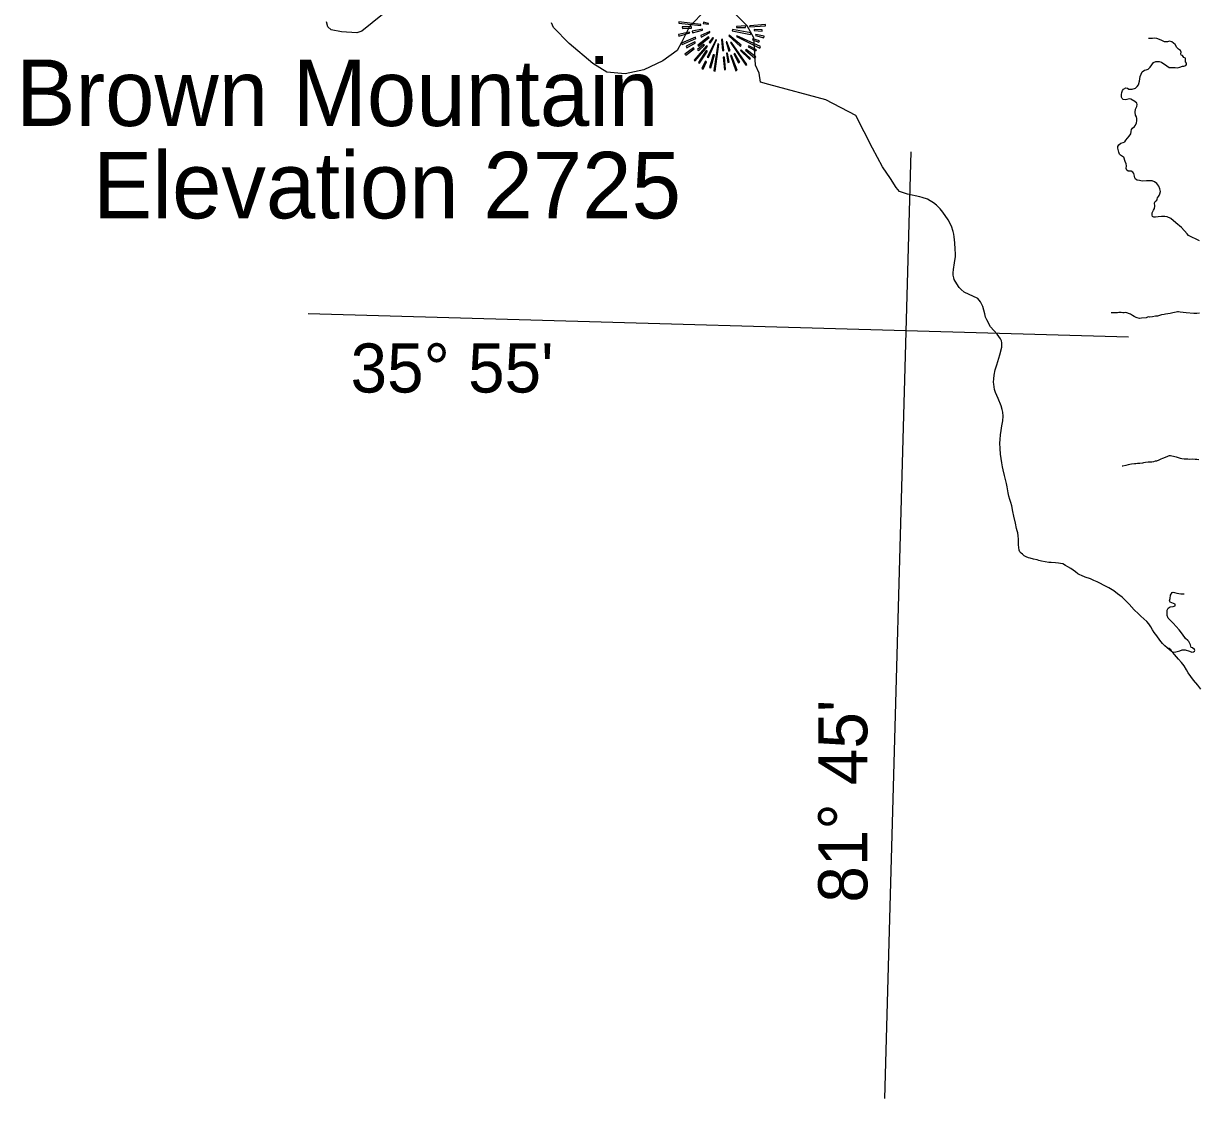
# Model space of a CAD drawing. Extents: x 1159738 to 1321356, y 736314 to 882035.
# Drawn here: x 1174128 to 1189685, y 789673 to 803906 of the extents above; entities that cross this region are included whole.
import ezdxf

# ---------------------------------------------------------------- set-up
doc = ezdxf.new("R2010")
doc.units = 0
for name, color, linetype in [('Exist Boundary Political CountyLine', 7, 'Continuous'), ('Exist Geographical Mountain Summit CELL', 7, 'Continuous'), ('Exist Geographical Mountain Summit Elevation Number Label', 7, 'Continuous'), ('Exist Geographical Mountain Summit Label', 7, 'Continuous'), ('Exist Hydrographic Misc Water Feature', 7, 'Continuous'), ('Exist Road Non-System Type 51', 7, 'Continuous'), ('Map Preparation Longitude Latitude Label', 7, 'Continuous'), ('Map Preparation Longitude Latitude Lines', 7, 'Continuous')]:
    doc.layers.add(name, color=color, linetype=linetype)

msp = doc.modelspace()

# ---------------------------------------------------------------- linework, layer by layer
at = {"layer": 'Exist Boundary Political CountyLine'}
for points in [[(1178880, 804025), (1178606, 803806), (1178539, 803784), (1178340, 803795), (1178202, 803823), (1178157, 803861), (1178141, 803928)], [(1183161, 804086), (1182945, 803864), (1182840, 803654), (1182784, 803548), (1182591, 803410), (1182341, 803293), (1182092, 803238), (1181851, 803263), (1181668, 803374), (1181353, 803643)], [(1187094, 798759), (1187087, 798795), (1187074, 798844), (1187034, 798943), (1186997, 799020), (1186985, 799058), (1186973, 799129), (1186972, 799159), (1186975, 799202), (1186981, 799252), (1186995, 799319), (1187013, 799385), (1187056, 799517), (1187083, 799620), (1187083, 799649), (1187081, 799677), (1187076, 799703), (1187064, 799729), (1187020, 799793), (1186930, 799892), (1186881, 799981), (1186867, 800019), (1186857, 800061), (1186829, 800157), (1186798, 800222), (1186764, 800263), (1186584, 800348), (1186542, 800384), (1186517, 800410), (1186461, 800494), (1186450, 800518), (1186444, 800539), (1186437, 800575), (1186436, 800604), (1186440, 800649), (1186456, 800737), (1186467, 800823), (1186467, 800857), (1186465, 800919), (1186458, 801003), (1186448, 801081), (1186445, 801115), (1186437, 801153), (1186414, 801223), (1186371, 801307), (1186300, 801409), (1186265, 801454), (1186216, 801500), (1186175, 801530), (1186133, 801557), (1186096, 801578), (1186028, 801604), (1185997, 801612), (1185833, 801646), (1185728, 801683), (1185684, 801733), (1185606, 801855), (1185501, 802010), (1185368, 802254), (1185146, 802687), (1184753, 802897), (1183995, 803097), (1183886, 803127), (1183870, 803249), (1183820, 803354), (1183798, 803714), (1183709, 803875), (1183471, 804113)], [(1181353, 803643), (1181145, 803853), (1181117, 803914)], [(1189714, 795094), (1189674, 795145), (1189618, 795214), (1189582, 795259), (1189549, 795308), (1189526, 795348), (1189493, 795400), (1189460, 795445), (1189419, 795492), (1189368, 795553), (1189343, 795577), (1189303, 795614), (1189240, 795667), (1189210, 795698), (1189172, 795740), (1189133, 795799), (1189100, 795845), (1189074, 795880), (1189055, 795917), (1189028, 795957), (1188999, 795989), (1188961, 796022), (1188920, 796059), (1188891, 796090), (1188832, 796143), (1188765, 796216), (1188734, 796247), (1188675, 796310), (1188612, 796357), (1188562, 796396), (1188497, 796435), (1188434, 796467), (1188379, 796496), (1188343, 796512), (1188299, 796533), (1188253, 796552), (1188186, 796575), (1188136, 796596), (1188115, 796606), (1188089, 796621), (1188056, 796647), (1187996, 796689), (1187957, 796713), (1187925, 796732), (1187890, 796751), (1187860, 796757), (1187830, 796762), (1187790, 796764), (1187736, 796768), (1187702, 796770), (1187653, 796779), (1187605, 796788), (1187569, 796797), (1187549, 796803), (1187499, 796815), (1187457, 796827), (1187433, 796833), (1187402, 796846), (1187378, 796860), (1187353, 796879), (1187337, 796893), (1187321, 796912), (1187312, 796932), (1187304, 796970), (1187303, 797002), (1187300, 797080), (1187297, 797122), (1187292, 797163), (1187284, 797190), (1187277, 797220), (1187262, 797291), (1187238, 797385), (1187227, 797445), (1187213, 797519), (1187200, 797564), (1187186, 797606), (1187174, 797648), (1187165, 797692), (1187150, 797770), (1187141, 797817), (1187117, 797923), (1187100, 797996), (1187091, 798038), (1187082, 798089), (1187072, 798148), (1187065, 798203), (1187058, 798280), (1187056, 798351), (1187057, 798398), (1187064, 798460), (1187072, 798518), (1187083, 798581), (1187094, 798644), (1187098, 798707), (1187094, 798759)]]:
    msp.add_lwpolyline(points, dxfattribs=at)
at = {"layer": 'Exist Geographical Mountain Summit CELL'}
for points in [[(1182806, 803909), (1183094, 803881), (1183095, 803893), (1182806, 803929)], [(1182854, 803839), (1182973, 803845), (1182973, 803860), (1182849, 803860)], [(1183128, 803905), (1183197, 803896), (1183198, 803905), (1183131, 803922)], [(1183569, 803866), (1183569, 803854), (1183689, 803854), (1183692, 803874)], [(1183742, 803861), (1183951, 803874), (1183953, 803893), (1183743, 803874)], [(1182800, 803758), (1182806, 803737), (1182950, 803780), (1182941, 803793)], [(1182839, 803647), (1182849, 803629), (1183031, 803708), (1183025, 803727)], [(1182983, 803803), (1182987, 803784), (1183120, 803818), (1183117, 803832)], [(1183054, 803621), (1183066, 803607), (1183204, 803720), (1183197, 803730)], [(1183094, 803746), (1183102, 803727), (1183217, 803788), (1183213, 803802)], [(1183181, 803461), (1183198, 803454), (1183304, 803688), (1183294, 803691)], [(1183208, 803659), (1183221, 803647), (1183262, 803713), (1183255, 803719)], [(1183368, 803696), (1183384, 803547), (1183402, 803548), (1183381, 803698)], [(1183466, 803742), (1183620, 803601), (1183630, 803618), (1183473, 803751)], [(1183511, 803810), (1183754, 803762), (1183758, 803780), (1183515, 803825)], [(1183566, 803732), (1183879, 803579), (1183886, 803601), (1183572, 803743)], [(1183780, 803691), (1183864, 803659), (1183871, 803677), (1183785, 803704)], [(1183801, 803813), (1183908, 803804), (1183908, 803822), (1183803, 803826)], [(1183818, 803745), (1183931, 803716), (1183934, 803737), (1183822, 803762)], [(1182884, 803501), (1182896, 803485), (1183009, 803569), (1182999, 803582)], [(1182909, 803584), (1183025, 803650), (1183017, 803665), (1182900, 803604)], [(1183008, 803422), (1183019, 803412), (1183182, 803602), (1183171, 803611)], [(1183069, 803547), (1183146, 803620), (1183133, 803629), (1183051, 803560)], [(1183168, 803547), (1183067, 803390), (1183080, 803380), (1183184, 803538)], [(1183266, 803280), (1183285, 803275), (1183336, 803633), (1183323, 803636)], [(1183432, 803661), (1183467, 803541), (1183483, 803548), (1183441, 803665)], [(1183490, 803652), (1183692, 803352), (1183707, 803364), (1183500, 803656)], [(1183620, 803548), (1183740, 803432), (1183754, 803443), (1183629, 803559)], [(1183687, 803551), (1183809, 803448), (1183822, 803463), (1183694, 803562)], [(1183723, 803595), (1183823, 803543), (1183833, 803557), (1183732, 803611)], [(1183108, 803313), (1183127, 803302), (1183171, 803400), (1183158, 803409)], [(1183227, 803320), (1183275, 803492), (1183261, 803493), (1183210, 803324)], [(1183393, 803461), (1183408, 803291), (1183424, 803296), (1183410, 803461)], [(1183471, 803395), (1183450, 803514), (1183437, 803514), (1183454, 803390)], [(1183490, 803480), (1183560, 803281), (1183578, 803288), (1183502, 803483)], [(1183532, 803503), (1183596, 803386), (1183613, 803395), (1183547, 803509)]]:
    msp.add_lwpolyline(points, close=True, dxfattribs=at)
at = {"layer": 'Exist Hydrographic Misc Water Feature'}
for points in [[(1189700, 800072), (1189661, 800067), (1189645, 800065), (1189625, 800068), (1189522, 800076), (1189444, 800086), (1189418, 800089), (1189406, 800090), (1189388, 800086), (1189347, 800077), (1189309, 800068), (1189247, 800056), (1189229, 800052), (1189197, 800047), (1189170, 800040), (1189154, 800036), (1189140, 800033), (1189116, 800029), (1189074, 800020), (1189040, 800019), (1189026, 800020), (1189010, 800018), (1188991, 800011), (1188929, 800004), (1188905, 800001), (1188875, 800008), (1188859, 800012), (1188832, 800025), (1188810, 800040), (1188785, 800056), (1188759, 800067), (1188749, 800071), (1188723, 800078), (1188701, 800077), (1188683, 800077), (1188659, 800078), (1188631, 800078), (1188611, 800077), (1188593, 800075), (1188579, 800076), (1188559, 800076), (1188529, 800075)], [(1189689, 798130), (1189665, 798135), (1189639, 798133), (1189607, 798136), (1189569, 798135), (1189545, 798136), (1189513, 798137), (1189493, 798139), (1189465, 798142), (1189445, 798147), (1189409, 798158), (1189392, 798166), (1189372, 798169), (1189356, 798173), (1189334, 798178), (1189314, 798180), (1189306, 798182), (1189296, 798183), (1189284, 798177), (1189274, 798171), (1189243, 798158), (1189207, 798145), (1189185, 798136), (1189168, 798130), (1189158, 798126), (1189128, 798113), (1189110, 798110), (1189090, 798102), (1189069, 798099), (1189019, 798100), (1188985, 798093), (1188957, 798088), (1188943, 798086), (1188909, 798081)], [(1188909, 798081), (1188879, 798080), (1188855, 798077), (1188839, 798075), (1188797, 798070), (1188754, 798063), (1188724, 798056), (1188682, 798047), (1188674, 798047)]]:
    msp.add_lwpolyline(points, dxfattribs=at)
at = {"layer": 'Exist Road Non-System Type 51'}
for points in [[(1189399, 803589), (1189376, 803628), (1189333, 803662), (1189303, 803670), (1189274, 803665), (1189234, 803663), (1189191, 803685), (1189135, 803705), (1189106, 803712), (1189078, 803709), (1189024, 803706)], [(1189104, 801811), (1189070, 801824), (1189031, 801823), (1188997, 801824), (1188939, 801820), (1188903, 801826), (1188871, 801830), (1188849, 801844), (1188841, 801862), (1188837, 801886), (1188828, 801921), (1188817, 801938), (1188795, 801949), (1188772, 801949), (1188752, 801952), (1188735, 801963), (1188726, 801985), (1188730, 802020), (1188727, 802049), (1188716, 802080), (1188697, 802135), (1188679, 802147), (1188654, 802163), (1188637, 802175), (1188628, 802202), (1188618, 802254), (1188619, 802278), (1188630, 802301), (1188657, 802323), (1188686, 802331), (1188710, 802340), (1188723, 802361), (1188766, 802416), (1188787, 802445), (1188792, 802476), (1188798, 802503), (1188811, 802522), (1188838, 802541), (1188851, 802558), (1188862, 802592), (1188867, 802616), (1188869, 802646), (1188864, 802669), (1188853, 802692), (1188847, 802730), (1188852, 802770), (1188868, 802805), (1188874, 802833), (1188868, 802853), (1188844, 802871), (1188788, 802906), (1188768, 802909), (1188737, 802898), (1188713, 802893), (1188687, 802900), (1188674, 802913), (1188664, 802931), (1188664, 802967), (1188670, 802993), (1188680, 803017), (1188690, 803036), (1188721, 803052), (1188744, 803049), (1188764, 803037), (1188807, 803036), (1188851, 803048), (1188872, 803071), (1188889, 803094), (1188903, 803142), (1188913, 803204), (1188939, 803267), (1188970, 803289), (1188991, 803292), (1189020, 803303), (1189047, 803329), (1189090, 803389), (1189119, 803401), (1189165, 803403), (1189194, 803394), (1189265, 803346), (1189297, 803323), (1189329, 803322), (1189374, 803322), (1189407, 803320), (1189436, 803326), (1189474, 803339), (1189490, 803340), (1189516, 803351), (1189525, 803363), (1189524, 803380), (1189513, 803397), (1189515, 803417), (1189514, 803446), (1189490, 803456), (1189471, 803481), (1189454, 803486), (1189452, 803505), (1189455, 803528), (1189445, 803550), (1189419, 803566), (1189399, 803589)], [(1189700, 801027), (1189551, 801099), (1189533, 801122), (1189461, 801204), (1189386, 801267), (1189318, 801324), (1189272, 801344), (1189239, 801351), (1189197, 801349), (1189149, 801348), (1189116, 801341), (1189092, 801341), (1189077, 801349), (1189070, 801368), (1189072, 801398), (1189087, 801434), (1189102, 801456), (1189108, 801488), (1189104, 801533), (1189113, 801551), (1189132, 801565), (1189136, 801580), (1189141, 801597), (1189154, 801614), (1189166, 801629), (1189174, 801650), (1189181, 801681), (1189175, 801715), (1189159, 801751), (1189133, 801789), (1189104, 801811)], [(1189282, 795632), (1189286, 795634), (1189295, 795635), (1189308, 795625), (1189328, 795597), (1189340, 795587), (1189355, 795584), (1189384, 795586), (1189436, 795601), (1189469, 795614), (1189509, 795614), (1189568, 795596), (1189596, 795584), (1189618, 795585), (1189633, 795594), (1189638, 795606), (1189632, 795619), (1189605, 795638), (1189589, 795645), (1189577, 795681), (1189557, 795724), (1189542, 795738), (1189512, 795763), (1189474, 795820), (1189428, 795879), (1189349, 795966), (1189283, 796033), (1189271, 796066), (1189268, 796098), (1189271, 796140), (1189285, 796167), (1189310, 796181), (1189350, 796188), (1189374, 796196), (1189378, 796208), (1189374, 796219), (1189353, 796229), (1189312, 796246), (1189302, 796261), (1189310, 796291), (1189316, 796339), (1189338, 796372), (1189351, 796376), (1189367, 796371), (1189399, 796365), (1189424, 796361), (1189451, 796357), (1189480, 796357), (1189497, 796354)]]:
    msp.add_lwpolyline(points, dxfattribs=at)
at = {"layer": 'Map Preparation Longitude Latitude Lines'}
for p, q in [((1185533, 789673), (1185881, 802206)), ((1177896, 800065), (1188760, 799759))]:
    msp.add_line(p, q, dxfattribs=at)

# ---------------------------------------------------------------- texts
at = {"layer": 'Exist Geographical Mountain Summit Elevation Number Label'}
msp.add_text('Elevation 2725', height=880, dxfattribs=at).set_placement((1175048, 801326))
at = {"layer": 'Exist Geographical Mountain Summit Label'}
msp.add_text('Brown Mountain', height=880, dxfattribs=at).set_placement((1174031, 802549))
at = {"layer": 'Map Preparation Longitude Latitude Label'}
msp.add_text("35° 55'", height=650, dxfattribs=at).set_placement((1178458, 799020))
msp.add_text("81° 45'", height=650, rotation=90, dxfattribs=at).set_placement((1185300, 792266))

doc.saveas('drawing.dxf')
